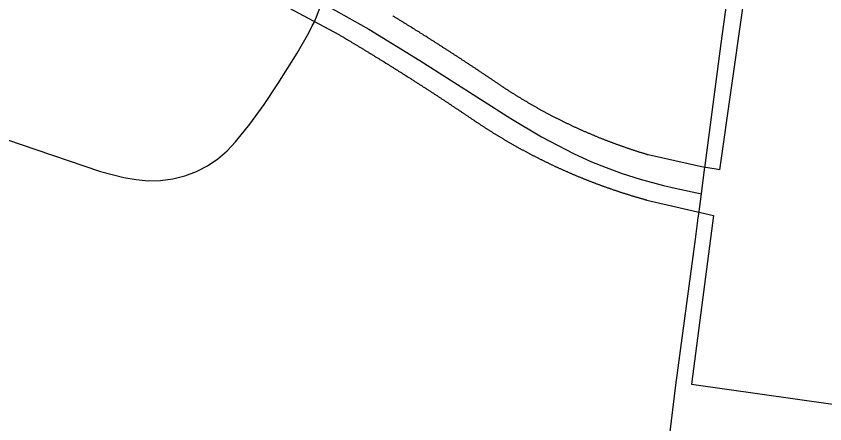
# Model space of a CAD drawing. Extents: x 0 to 34, y 0 to 22.
# Drawn here: x 6.9178 to 7.1277, y 18.7794 to 18.8852 of the extents above; entities that cross this region are included whole.
import ezdxf

# ---------------------------------------------------------------- set-up
doc = ezdxf.new("R2010")
doc.units = 0
for name, color, linetype in [('GM_X_County_Road', 7, 'Continuous'), ('GM_X_Township_Road', 7, 'Continuous'), ('SC_Shading1', 7, 'Continuous')]:
    doc.layers.add(name, color=color, linetype=linetype)

msp = doc.modelspace()

# ---------------------------------------------------------------- linework, layer by layer
at = {"layer": 'GM_X_County_Road'}
for points in [[(7.09658, 18.84638), (7.10073, 18.87803), (7.10408, 18.90197), (7.11077, 18.94752), (7.11643, 18.98613), (7.12119, 19.01405), (7.12299, 19.02371), (7.12493, 19.03311), (7.12711, 19.04211), (7.1302, 19.05138), (7.13342, 19.05961), (7.13612, 19.06592), (7.13883, 19.07171), (7.15041, 19.09501), (7.17104, 19.13556)], [(7.09562, 18.83903), (7.09645, 18.84539), (7.09658, 18.84638)], [(7.09481, 18.83283), (7.09494, 18.83376), (7.09562, 18.83903)], [(7.08402, 18.73186), (7.08392, 18.73424), (7.08402, 18.74375), (7.08477, 18.75448), (7.08902, 18.78936), (7.09407, 18.82725), (7.09481, 18.83283)]]:
    msp.add_lwpolyline(points, dxfattribs=at)
at = {"layer": 'GM_X_Township_Road'}
for points in [[(6.99466, 18.88264), (6.99512, 18.88354), (6.99591, 18.88543), (6.9963, 18.88637), (6.9971, 18.88857)], [(6.9971, 18.88857), (6.99848, 18.88787), (7.00932, 18.88179), (7.02256, 18.87367), (7.04614, 18.8586), (7.05415, 18.85385), (7.06241, 18.84955), (7.06708, 18.84737), (7.07094, 18.84586), (7.07504, 18.84432), (7.07974, 18.84283), (7.08575, 18.84122), (7.08878, 18.84055), (7.09562, 18.83903)], [(6.99069, 18.87553), (6.99374, 18.88085), (6.99466, 18.88264)], [(6.90693, 18.85599), (6.91884, 18.85195), (6.9397, 18.84487), (6.94578, 18.8433), (6.94892, 18.84275), (6.9521, 18.84246), (6.9553, 18.8425), (6.95849, 18.84291), (6.96161, 18.84369), (6.96461, 18.84481), (6.96748, 18.84628), (6.97011, 18.8481), (6.97255, 18.85021), (6.97472, 18.85259), (6.97841, 18.85717), (6.98216, 18.86223), (6.98571, 18.8676), (6.99069, 18.87553)]]:
    msp.add_lwpolyline(points, dxfattribs=at)
at = {"layer": 'SC_Shading1'}
for points in [[(7.11221, 18.92868), (7.10033, 18.84532), (7.09946, 18.84545), (7.09565, 18.84605), (7.08181, 18.84918), (7.08181, 18.84918), (7.08174, 18.84919), (7.08166, 18.84921), (7.08159, 18.84923), (7.08152, 18.84925), (7.08144, 18.84927), (7.08127, 18.84932), (7.08109, 18.84938), (7.08092, 18.84943), (7.08074, 18.84948), (7.08056, 18.84954), (7.08039, 18.84959), (7.08036, 18.8496), (7.08021, 18.84965), (7.08004, 18.8497), (7.07986, 18.84976), (7.07969, 18.84981), (7.07951, 18.84987), (7.07933, 18.84992), (7.07916, 18.84998), (7.07898, 18.85004), (7.07881, 18.85009), (7.07863, 18.85015), (7.07846, 18.85021), (7.07828, 18.85026), (7.07811, 18.85032), (7.07793, 18.85038), (7.07776, 18.85043), (7.07758, 18.85049), (7.07741, 18.85055), (7.07723, 18.85061), (7.07706, 18.85067), (7.07689, 18.85073), (7.07671, 18.85079), (7.07654, 18.85084), (7.07636, 18.8509), (7.07619, 18.85096), (7.07601, 18.85102), (7.07584, 18.85108), (7.07567, 18.85114), (7.07549, 18.85121), (7.07532, 18.85127), (7.07515, 18.85133), (7.07497, 18.85139), (7.0748, 18.85145), (7.07462, 18.85151), (7.07445, 18.85157), (7.07428, 18.85164), (7.0741, 18.8517), (7.07393, 18.85176), (7.07376, 18.85182), (7.07359, 18.85189), (7.07341, 18.85195), (7.07324, 18.85201), (7.07307, 18.85208), (7.0729, 18.85214), (7.07272, 18.85221), (7.07255, 18.85227), (7.07238, 18.85234), (7.07221, 18.8524), (7.07203, 18.85247), (7.07186, 18.85253), (7.07169, 18.8526), (7.07152, 18.85266), (7.07135, 18.85273), (7.07117, 18.85279), (7.071, 18.85286), (7.07083, 18.85293), (7.07066, 18.853), (7.07049, 18.85306), (7.07032, 18.85313), (7.07014, 18.8532), (7.06997, 18.85327), (7.0698, 18.85333), (7.06963, 18.8534), (7.06946, 18.85347), (7.06929, 18.85354), (7.06912, 18.85361), (7.06895, 18.85368), (7.06878, 18.85375), (7.06861, 18.85382), (7.06844, 18.85389), (7.06827, 18.85396), (7.0681, 18.85403), (7.06793, 18.8541), (7.06776, 18.85417), (7.06759, 18.85424), (7.06742, 18.85431), (7.06725, 18.85438), (7.06708, 18.85445), (7.06691, 18.85452), (7.06674, 18.8546), (7.06657, 18.85467), (7.0664, 18.85474), (7.06623, 18.85481), (7.06606, 18.85489), (7.06589, 18.85496), (7.06572, 18.85503), (7.06556, 18.85511), (7.06539, 18.85518), (7.06522, 18.85525), (7.06505, 18.85533), (7.06488, 18.8554), (7.06471, 18.85548), (7.06455, 18.85555), (7.06438, 18.85563), (7.06421, 18.8557), (7.06404, 18.85578), (7.06387, 18.85586), (7.06371, 18.85593), (7.06354, 18.85601), (7.06337, 18.85608), (7.0632, 18.85616), (7.06304, 18.85624), (7.06287, 18.85631), (7.0627, 18.85639), (7.06254, 18.85647), (7.06237, 18.85655), (7.0622, 18.85663), (7.06203, 18.8567), (7.06187, 18.85678), (7.0617, 18.85686), (7.06154, 18.85694), (7.06137, 18.85702), (7.0612, 18.8571), (7.06104, 18.85718), (7.06087, 18.85726), (7.06071, 18.85734), (7.06054, 18.85742), (7.06037, 18.8575), (7.06021, 18.85758), (7.06004, 18.85766), (7.05988, 18.85774), (7.05971, 18.85782), (7.05955, 18.8579), (7.05938, 18.85798), (7.05922, 18.85807), (7.05905, 18.85815), (7.05889, 18.85823), (7.05872, 18.85831), (7.05856, 18.8584), (7.05839, 18.85848), (7.05823, 18.85856), (7.05807, 18.85864), (7.0579, 18.85873), (7.05774, 18.85881), (7.05757, 18.8589), (7.05741, 18.85898), (7.05725, 18.85906), (7.05708, 18.85915), (7.05692, 18.85923), (7.05676, 18.85932), (7.05659, 18.8594), (7.05643, 18.85949), (7.05627, 18.85958), (7.0561, 18.85966), (7.05594, 18.85975), (7.05578, 18.85983), (7.05562, 18.85992), (7.05545, 18.86001), (7.05529, 18.86009), (7.05513, 18.86018), (7.05497, 18.86027), (7.05481, 18.86036), (7.05464, 18.86044), (7.05448, 18.86053), (7.05432, 18.86062), (7.05416, 18.86071), (7.054, 18.8608), (7.05384, 18.86089), (7.05368, 18.86098), (7.05352, 18.86106), (7.05335, 18.86115), (7.05319, 18.86124), (7.05303, 18.86133), (7.05287, 18.86142), (7.05271, 18.86151), (7.05255, 18.8616), (7.05223, 18.86179), (7.05207, 18.86188), (7.05191, 18.86197), (7.05175, 18.86206), (7.05159, 18.86215), (7.05143, 18.86224), (7.05127, 18.86234), (7.05111, 18.86243), (7.05096, 18.86252), (7.0508, 18.86261), (7.05064, 18.86271), (7.05048, 18.8628), (7.05032, 18.86289), (7.05016, 18.86299), (7.05, 18.86308), (7.04984, 18.86318), (7.04969, 18.86327), (7.04953, 18.86336), (7.04937, 18.86346), (7.04921, 18.86355), (7.04906, 18.86365), (7.0489, 18.86374), (7.04874, 18.86384), (7.04858, 18.86394), (7.04843, 18.86403), (7.04827, 18.86413), (7.04811, 18.86422), (7.04796, 18.86432), (7.0478, 18.86442), (7.04767, 18.8645), (7.04755, 18.86457), (7.04742, 18.86465), (7.04729, 18.86473), (7.04717, 18.86481), (7.04704, 18.86489), (7.04691, 18.86497), (7.04679, 18.86505), (7.04666, 18.86513), (7.04654, 18.86521), (7.04641, 18.86529), (7.04628, 18.86537), (7.04616, 18.86545), (7.04603, 18.86553), (7.04591, 18.86561), (7.04578, 18.86569), (7.04566, 18.86577), (7.04553, 18.86585), (7.04541, 18.86593), (7.04528, 18.86601), (7.04516, 18.86609), (7.04503, 18.86617), (7.04491, 18.86625), (7.04478, 18.86634), (7.04466, 18.86642), (7.04453, 18.8665), (7.04441, 18.86658), (7.04437, 18.86661), (7.04437, 18.86661), (7.04428, 18.86666), (7.04416, 18.86674), (7.04404, 18.86683), (7.04391, 18.86691), (7.04379, 18.86699), (7.04366, 18.86707), (7.04354, 18.86716), (7.04342, 18.86724), (7.04329, 18.86732), (7.04317, 18.86741), (7.04305, 18.86749), (7.04292, 18.86757), (7.0428, 18.86766), (7.04268, 18.86774), (7.04252, 18.86784), (7.04237, 18.86795), (7.04222, 18.86805), (7.04207, 18.86815), (7.04192, 18.86826), (7.04176, 18.86836), (7.04161, 18.86846), (7.04146, 18.86857), (7.04131, 18.86867), (7.04115, 18.86877), (7.041, 18.86887), (7.04085, 18.86898), (7.0407, 18.86908), (7.04054, 18.86918), (7.04039, 18.86929), (7.04024, 18.86939), (7.04009, 18.86949), (7.03993, 18.86959), (7.03978, 18.8697), (7.03963, 18.8698), (7.03948, 18.8699), (7.03932, 18.87), (7.03917, 18.87011), (7.03902, 18.87021), (7.03887, 18.87031), (7.03871, 18.87041), (7.03856, 18.87052), (7.03841, 18.87062), (7.03825, 18.87072), (7.0381, 18.87082), (7.03795, 18.87092), (7.0378, 18.87103), (7.03764, 18.87113), (7.03734, 18.87133), (7.03718, 18.87143), (7.03703, 18.87154), (7.03688, 18.87164), (7.03672, 18.87174), (7.03657, 18.87184), (7.03642, 18.87194), (7.03626, 18.87204), (7.03611, 18.87215), (7.03596, 18.87225), (7.0358, 18.87235), (7.03565, 18.87245), (7.0355, 18.87255), (7.03534, 18.87265), (7.03519, 18.87275), (7.03504, 18.87286), (7.03488, 18.87296), (7.03473, 18.87306), (7.03458, 18.87316), (7.03442, 18.87326), (7.03427, 18.87336), (7.03412, 18.87346), (7.03396, 18.87356), (7.03381, 18.87366), (7.03365, 18.87377), (7.0335, 18.87387), (7.03335, 18.87397), (7.03319, 18.87407), (7.03304, 18.87417), (7.03289, 18.87427), (7.03273, 18.87437), (7.03258, 18.87447), (7.03242, 18.87457), (7.03227, 18.87467), (7.03212, 18.87477), (7.03196, 18.87487), (7.03181, 18.87497), (7.03165, 18.87507), (7.0315, 18.87517), (7.03135, 18.87527), (7.03119, 18.87537), (7.03104, 18.87547), (7.03088, 18.87557), (7.03073, 18.87567), (7.03057, 18.87577), (7.03042, 18.87587), (7.03027, 18.87597), (7.03011, 18.87607), (7.02996, 18.87617), (7.0298, 18.87627), (7.02965, 18.87637), (7.02949, 18.87647), (7.02934, 18.87657), (7.02918, 18.87667), (7.02903, 18.87677), (7.02888, 18.87687), (7.02872, 18.87697), (7.02857, 18.87707), (7.02841, 18.87717), (7.02826, 18.87727), (7.02795, 18.87747), (7.02779, 18.87757), (7.02764, 18.87767), (7.02748, 18.87777), (7.02733, 18.87786), (7.02717, 18.87796), (7.02702, 18.87806), (7.02686, 18.87816), (7.02671, 18.87826), (7.02655, 18.87836), (7.0264, 18.87846), (7.02624, 18.87856), (7.02609, 18.87866), (7.02593, 18.87875), (7.02578, 18.87885), (7.02562, 18.87895), (7.02546, 18.87905), (7.0253, 18.87915), (7.02514, 18.87926), (7.02498, 18.87936), (7.02482, 18.87946), (7.02466, 18.87956), (7.02451, 18.87966), (7.02419, 18.87986), (7.02403, 18.87996), (7.02387, 18.88006), (7.02371, 18.88017), (7.02355, 18.88027), (7.02339, 18.88037), (7.02323, 18.88047), (7.02307, 18.88057), (7.02291, 18.88067), (7.02275, 18.88077), (7.02259, 18.88087), (7.02243, 18.88097), (7.02227, 18.88107), (7.02211, 18.88117), (7.02195, 18.88127), (7.02179, 18.88137), (7.02163, 18.88147), (7.02147, 18.88157), (7.0213, 18.88167), (7.02114, 18.88177), (7.02098, 18.88187), (7.02082, 18.88197), (7.02066, 18.88207), (7.02034, 18.88227), (7.02018, 18.88237), (7.02002, 18.88247), (7.01986, 18.88257), (7.0197, 18.88267), (7.01954, 18.88277), (7.01938, 18.88287), (7.01922, 18.88297), (7.01906, 18.88307), (7.0189, 18.88317), (7.01874, 18.88327), (7.01863, 18.88333), (7.01863, 18.88334), (7.01858, 18.88337), (7.01841, 18.88347), (7.01825, 18.88357), (7.01809, 18.88367), (7.01793, 18.88377), (7.01777, 18.88386), (7.01761, 18.88396), (7.01745, 18.88406), (7.01729, 18.88416), (7.01713, 18.88426), (7.01697, 18.88436), (7.01681, 18.88446), (7.01664, 18.88456), (7.01648, 18.88466), (7.01632, 18.88476), (7.01616, 18.88485), (7.016, 18.88495), (7.01584, 18.88505), (7.01568, 18.88515), (7.01552, 18.88525)], [(6.9884, 18.88745), (7.00167, 18.88031), (7.00176, 18.88026), (7.00192, 18.88016), (7.00208, 18.88007), (7.00224, 18.87998), (7.00239, 18.87988), (7.00255, 18.87979), (7.00271, 18.87969), (7.00287, 18.8796), (7.00303, 18.8795), (7.00351, 18.87922), (7.00366, 18.87913), (7.00382, 18.87903), (7.00398, 18.87894), (7.00414, 18.87884), (7.0043, 18.87875), (7.00446, 18.87865), (7.00462, 18.87856), (7.00477, 18.87846), (7.00493, 18.87837), (7.00509, 18.87827), (7.00525, 18.87818), (7.00541, 18.87808), (7.00557, 18.87799), (7.00573, 18.87789), (7.00588, 18.8778), (7.00604, 18.8777), (7.0062, 18.87761), (7.00636, 18.87751), (7.00652, 18.87742), (7.00667, 18.87732), (7.00683, 18.87723), (7.00699, 18.87713), (7.00715, 18.87703), (7.00731, 18.87694), (7.00747, 18.87684), (7.00762, 18.87675), (7.00778, 18.87665), (7.00794, 18.87656), (7.0081, 18.87646), (7.00826, 18.87636), (7.00841, 18.87627), (7.00857, 18.87617), (7.00873, 18.87608), (7.00889, 18.87598), (7.00904, 18.87588), (7.0092, 18.87579), (7.00936, 18.87569), (7.00968, 18.8755), (7.00973, 18.87547), (7.00983, 18.8754), (7.00999, 18.87531), (7.01015, 18.87521), (7.01031, 18.87511), (7.01046, 18.87502), (7.01062, 18.87492), (7.01078, 18.87482), (7.01094, 18.87473), (7.01109, 18.87463), (7.01125, 18.87453), (7.01141, 18.87444), (7.01157, 18.87434), (7.01172, 18.87424), (7.01188, 18.87415), (7.01204, 18.87405), (7.01219, 18.87395), (7.01235, 18.87386), (7.01251, 18.87376), (7.01267, 18.87366), (7.01282, 18.87357), (7.01298, 18.87347), (7.01314, 18.87337), (7.01329, 18.87327), (7.01376, 18.87298), (7.01392, 18.87288), (7.01408, 18.87279), (7.01424, 18.87269), (7.01439, 18.87259), (7.01471, 18.8724), (7.01486, 18.8723), (7.01502, 18.8722), (7.01518, 18.8721), (7.01533, 18.872), (7.01549, 18.87191), (7.01565, 18.87181), (7.0158, 18.87171), (7.01596, 18.87161), (7.01612, 18.87151), (7.01627, 18.87142), (7.01643, 18.87132), (7.01659, 18.87122), (7.01674, 18.87112), (7.01705, 18.87093), (7.01721, 18.87083), (7.01737, 18.87073), (7.01752, 18.87063), (7.01763, 18.87056), (7.01768, 18.87053), (7.01784, 18.87043), (7.01799, 18.87033), (7.01815, 18.87024), (7.0183, 18.87014), (7.01846, 18.87004), (7.01862, 18.86994), (7.01877, 18.86984), (7.01893, 18.86974), (7.01924, 18.86954), (7.0194, 18.86944), (7.01955, 18.86935), (7.01971, 18.86925), (7.01986, 18.86915), (7.02002, 18.86905), (7.02018, 18.86895), (7.02033, 18.86885), (7.02049, 18.86875), (7.02064, 18.86865), (7.0208, 18.86855), (7.02095, 18.86845), (7.02111, 18.86835), (7.02127, 18.86825), (7.02142, 18.86815), (7.02158, 18.86805), (7.02173, 18.86795), (7.02189, 18.86785), (7.02204, 18.86775), (7.0222, 18.86765), (7.02235, 18.86755), (7.02251, 18.86745), (7.02266, 18.86735), (7.02282, 18.86725), (7.02298, 18.86715), (7.02313, 18.86705), (7.02329, 18.86695), (7.02344, 18.86685), (7.0236, 18.86675), (7.02375, 18.86665), (7.02391, 18.86655), (7.02406, 18.86645), (7.02422, 18.86635), (7.02437, 18.86625), (7.02453, 18.86615), (7.02468, 18.86605), (7.02484, 18.86595), (7.02499, 18.86585), (7.02515, 18.86575), (7.0253, 18.86565), (7.02546, 18.86555), (7.02561, 18.86545), (7.02576, 18.86535), (7.02592, 18.86525), (7.02607, 18.86515), (7.02622, 18.86505), (7.02638, 18.86495), (7.02653, 18.86485), (7.02668, 18.86475), (7.02684, 18.86465), (7.02699, 18.86455), (7.02714, 18.86445), (7.0273, 18.86435), (7.02745, 18.86424), (7.0276, 18.86414), (7.02776, 18.86404), (7.02791, 18.86394), (7.02806, 18.86384), (7.02822, 18.86374), (7.02837, 18.86364), (7.02852, 18.86354), (7.02867, 18.86344), (7.02883, 18.86334), (7.02898, 18.86324), (7.02908, 18.86317), (7.02913, 18.86314), (7.02929, 18.86304), (7.02944, 18.86293), (7.02959, 18.86283), (7.02975, 18.86273), (7.0299, 18.86263), (7.03005, 18.86253), (7.0302, 18.86243), (7.03036, 18.86233), (7.03051, 18.86223), (7.03066, 18.86212), (7.03081, 18.86202), (7.03097, 18.86192), (7.03112, 18.86182), (7.03127, 18.86172), (7.03142, 18.86162), (7.03158, 18.86152), (7.03173, 18.86141), (7.03188, 18.86131), (7.03203, 18.86121), (7.03219, 18.86111), (7.03234, 18.86101), (7.03249, 18.8609), (7.03264, 18.8608), (7.0327, 18.86076), (7.03279, 18.8607), (7.03295, 18.8606), (7.0331, 18.8605), (7.03325, 18.86039), (7.0334, 18.86029), (7.03356, 18.86019), (7.03371, 18.86009), (7.03386, 18.85999), (7.03401, 18.85988), (7.03416, 18.85978), (7.03432, 18.85968), (7.03447, 18.85958), (7.03462, 18.85947), (7.03477, 18.85937), (7.03492, 18.85927), (7.03507, 18.85917), (7.03523, 18.85906), (7.03538, 18.85896), (7.03553, 18.85886), (7.03568, 18.85875), (7.03583, 18.85865), (7.03598, 18.85855), (7.03614, 18.85845), (7.03629, 18.85834), (7.03643, 18.85824), (7.03658, 18.85815), (7.03672, 18.85805), (7.03687, 18.85795), (7.03701, 18.85785), (7.03716, 18.85776), (7.0373, 18.85766), (7.03745, 18.85756), (7.03759, 18.85746), (7.03774, 18.85737), (7.03788, 18.85727), (7.03803, 18.85718), (7.03818, 18.85708), (7.03832, 18.85698), (7.03847, 18.85689), (7.03861, 18.85679), (7.03876, 18.8567), (7.03891, 18.8566), (7.03905, 18.85651), (7.0392, 18.85641), (7.03935, 18.85632), (7.03949, 18.85622), (7.03964, 18.85613), (7.03979, 18.85603), (7.03993, 18.85594), (7.04008, 18.85584), (7.04023, 18.85575), (7.04038, 18.85566), (7.04052, 18.85556), (7.04067, 18.85547), (7.04082, 18.85538), (7.04097, 18.85528), (7.04112, 18.85519), (7.04126, 18.8551), (7.04141, 18.85501), (7.04156, 18.85491), (7.04171, 18.85482), (7.04186, 18.85473), (7.04201, 18.85464), (7.04216, 18.85455), (7.0423, 18.85446), (7.04245, 18.85436), (7.0426, 18.85427), (7.04275, 18.85418), (7.0429, 18.85409), (7.04305, 18.854), (7.0432, 18.85391), (7.04335, 18.85382), (7.0435, 18.85373), (7.04365, 18.85364), (7.0438, 18.85355), (7.04395, 18.85346), (7.0441, 18.85337), (7.04425, 18.85328), (7.0444, 18.85319), (7.04455, 18.8531), (7.0447, 18.85301), (7.04485, 18.85293), (7.04501, 18.85284), (7.04516, 18.85275), (7.04531, 18.85266), (7.04546, 18.85257), (7.04561, 18.85248), (7.04576, 18.8524), (7.04591, 18.85231), (7.04607, 18.85222), (7.04622, 18.85213), (7.04637, 18.85205), (7.04652, 18.85196), (7.04667, 18.85187), (7.04683, 18.85179), (7.04698, 18.8517), (7.04713, 18.85162), (7.04728, 18.85153), (7.04744, 18.85144), (7.04759, 18.85136), (7.04774, 18.85127), (7.04789, 18.85119), (7.04805, 18.8511), (7.0482, 18.85102), (7.04835, 18.85093), (7.04851, 18.85085), (7.04866, 18.85076), (7.04881, 18.85068), (7.04897, 18.8506), (7.04912, 18.85051), (7.04928, 18.85043), (7.04943, 18.85035), (7.04958, 18.85026), (7.04974, 18.85018), (7.04989, 18.8501), (7.05005, 18.85001), (7.0502, 18.84993), (7.05036, 18.84985), (7.05051, 18.84977), (7.05066, 18.84968), (7.05082, 18.8496), (7.05097, 18.84952), (7.05113, 18.84944), (7.05128, 18.84936), (7.05144, 18.84928), (7.05159, 18.8492), (7.05175, 18.84911), (7.05191, 18.84903), (7.05206, 18.84895), (7.05222, 18.84887), (7.05237, 18.84879), (7.05253, 18.84871), (7.05268, 18.84863), (7.05284, 18.84855), (7.053, 18.84847), (7.05315, 18.84839), (7.05331, 18.84832), (7.05347, 18.84824), (7.05362, 18.84816), (7.05378, 18.84808), (7.05393, 18.848), (7.05409, 18.84792), (7.05425, 18.84785), (7.05441, 18.84777), (7.05456, 18.84769), (7.05472, 18.84761), (7.05488, 18.84754), (7.05503, 18.84746), (7.05519, 18.84738), (7.05535, 18.8473), (7.05551, 18.84723), (7.05566, 18.84715), (7.05582, 18.84708), (7.05598, 18.847), (7.05614, 18.84692), (7.05629, 18.84685), (7.05645, 18.84677), (7.05661, 18.8467), (7.05677, 18.84662), (7.05693, 18.84655), (7.05709, 18.84647), (7.05724, 18.8464), (7.0574, 18.84632), (7.05756, 18.84625), (7.05772, 18.84618), (7.05788, 18.8461), (7.05804, 18.84603), (7.0582, 18.84596), (7.05836, 18.84588), (7.05852, 18.84581), (7.05867, 18.84574), (7.05883, 18.84566), (7.05899, 18.84559), (7.05915, 18.84552), (7.05931, 18.84545), (7.05947, 18.84537), (7.05963, 18.8453), (7.05979, 18.84523), (7.05995, 18.84516), (7.06011, 18.84509), (7.06027, 18.84502), (7.06043, 18.84495), (7.06059, 18.84488), (7.06075, 18.84481), (7.06091, 18.84474), (7.06107, 18.84466), (7.06123, 18.84459), (7.0614, 18.84452), (7.06156, 18.84445), (7.06172, 18.84438), (7.06188, 18.84431), (7.06204, 18.84425), (7.06221, 18.84418), (7.06237, 18.84411), (7.06253, 18.84404), (7.06269, 18.84397), (7.06286, 18.8439), (7.06302, 18.84383), (7.06318, 18.84376), (7.06334, 18.8437), (7.06351, 18.84363), (7.06367, 18.84356), (7.06383, 18.84349), (7.06399, 18.84343), (7.06416, 18.84336), (7.06432, 18.84329), (7.06448, 18.84323), (7.06465, 18.84316), (7.06481, 18.84309), (7.06497, 18.84303), (7.06514, 18.84296), (7.0653, 18.84289), (7.06547, 18.84283), (7.06563, 18.84276), (7.06579, 18.8427), (7.06596, 18.84263), (7.06612, 18.84257), (7.06629, 18.8425), (7.06645, 18.84244), (7.06661, 18.84238), (7.06678, 18.84231), (7.06694, 18.84225), (7.06711, 18.84218), (7.06727, 18.84212), (7.06744, 18.84206), (7.0676, 18.84199), (7.06776, 18.84193), (7.06793, 18.84187), (7.06809, 18.84181), (7.06826, 18.84174), (7.06842, 18.84168), (7.06859, 18.84162), (7.06875, 18.84156), (7.06892, 18.8415), (7.06909, 18.84144), (7.06925, 18.84137), (7.06942, 18.84131), (7.06958, 18.84125), (7.06975, 18.84119), (7.06991, 18.84113), (7.07008, 18.84107), (7.07024, 18.84101), (7.07041, 18.84095), (7.07058, 18.84089), (7.07074, 18.84083), (7.07091, 18.84077), (7.07107, 18.84071), (7.07124, 18.84065), (7.07141, 18.8406), (7.07157, 18.84054), (7.07174, 18.84048), (7.07191, 18.84042), (7.07207, 18.84036), (7.07224, 18.84031), (7.07257, 18.84019), (7.07274, 18.84013), (7.07291, 18.84008), (7.07307, 18.84002), (7.07324, 18.83996), (7.07341, 18.83991), (7.07358, 18.83985), (7.07374, 18.83979), (7.07391, 18.83974), (7.07408, 18.83968), (7.07424, 18.83963), (7.07436, 18.83959), (7.07441, 18.83957), (7.07458, 18.83952), (7.07475, 18.83946), (7.07491, 18.83941), (7.07508, 18.83935), (7.07525, 18.8393), (7.07542, 18.83925), (7.07559, 18.83919), (7.07575, 18.83914), (7.07592, 18.83908), (7.07609, 18.83903), (7.07626, 18.83898), (7.07643, 18.83892), (7.07659, 18.83887), (7.07676, 18.83882), (7.07693, 18.83877), (7.0771, 18.83872), (7.07727, 18.83866), (7.07744, 18.83861), (7.07761, 18.83856), (7.07777, 18.83851), (7.07794, 18.83846), (7.07811, 18.83841), (7.07828, 18.83836), (7.07845, 18.83831), (7.07862, 18.83825), (7.07879, 18.8382), (7.07896, 18.83815), (7.07913, 18.8381), (7.0793, 18.83806), (7.07946, 18.83801), (7.07963, 18.83796), (7.0798, 18.83791), (7.07997, 18.83786), (7.08014, 18.83781), (7.08031, 18.83776), (7.08048, 18.83771), (7.08065, 18.83767), (7.08082, 18.83762), (7.08099, 18.83757), (7.08116, 18.83752), (7.08123, 18.8375), (7.0813, 18.83748), (7.08138, 18.83746), (7.08145, 18.83743), (7.09873, 18.83346), (7.09306, 18.78968), (7.13769, 18.78336)]]:
    msp.add_lwpolyline(points, dxfattribs=at)

doc.saveas('drawing.dxf')
